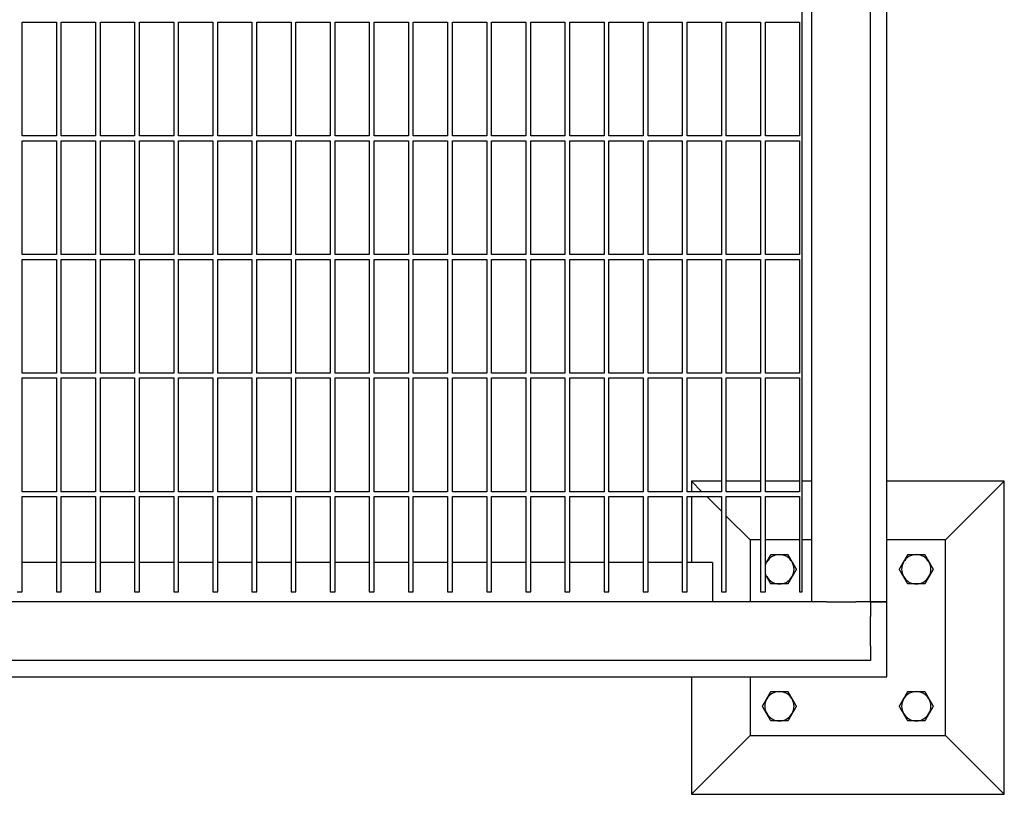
# Model space of a CAD drawing. Header units: inches. Extents: x 18 to 846, y -44 to 561.
# Tile 597 of 642: x 558 to 583, y 402 to 421. Entities that reach past the tile are written whole.
import ezdxf

# ---------------------------------------------------------------- set-up
doc = ezdxf.new("R2010")
doc.units = ezdxf.units.IN
doc.header["$LTSCALE"] = 24
doc.header["$MEASUREMENT"] = 0
doc.layers.add('Visible (ANSI)', color=7, linetype='Continuous', lineweight=30)

msp = doc.modelspace()

# ---------------------------------------------------------------- linework, layer by layer
at = {"layer": 'Visible (ANSI)'}
for p, q in [((578.25843, 406.4763), (578.25843, 484.9763)), ((579.75843, 406.4763), (579.75843, 484.2263)), ((580.17843, 406.4763), (580.17843, 484.2263)), ((578.00843, 406.7263), (578.00843, 483.68182)), ((558.07093, 418.38255), (558.07093, 421.2888)), ((558.07093, 421.2888), (558.94593, 421.2888)), ((558.94593, 421.2888), (558.94593, 418.38255)), ((559.07093, 418.38255), (559.07093, 421.2888)), ((559.07093, 421.2888), (559.94593, 421.2888)), ((559.94593, 421.2888), (559.94593, 418.38255)), ((560.07093, 418.38255), (560.07093, 421.2888)), ((560.07093, 421.2888), (560.94593, 421.2888)), ((560.94593, 421.2888), (560.94593, 418.38255)), ((561.07093, 418.38255), (561.07093, 421.2888)), ((561.07093, 421.2888), (561.94593, 421.2888)), ((561.94593, 421.2888), (561.94593, 418.38255)), ((562.07093, 418.38255), (562.07093, 421.2888)), ((562.07093, 421.2888), (562.94593, 421.2888)), ((562.94593, 421.2888), (562.94593, 418.38255)), ((563.07093, 418.38255), (563.07093, 421.2888)), ((563.07093, 421.2888), (563.94593, 421.2888)), ((563.94593, 421.2888), (563.94593, 418.38255)), ((564.07093, 418.38255), (564.07093, 421.2888)), ((564.07093, 421.2888), (564.94593, 421.2888)), ((564.94593, 421.2888), (564.94593, 418.38255)), ((565.07093, 418.38255), (565.07093, 421.2888)), ((565.07093, 421.2888), (565.94593, 421.2888)), ((565.94593, 421.2888), (565.94593, 418.38255)), ((566.07093, 418.38255), (566.07093, 421.2888)), ((566.07093, 421.2888), (566.94593, 421.2888)), ((566.94593, 421.2888), (566.94593, 418.38255)), ((567.07093, 418.38255), (567.07093, 421.2888)), ((567.07093, 421.2888), (567.94593, 421.2888)), ((567.94593, 421.2888), (567.94593, 418.38255)), ((568.07093, 418.38255), (568.07093, 421.2888)), ((568.07093, 421.2888), (568.94593, 421.2888)), ((568.94593, 421.2888), (568.94593, 418.38255)), ((569.07093, 418.38255), (569.07093, 421.2888)), ((569.07093, 421.2888), (569.94593, 421.2888)), ((569.94593, 421.2888), (569.94593, 418.38255)), ((570.07093, 418.38255), (570.07093, 421.2888)), ((570.07093, 421.2888), (570.94593, 421.2888)), ((570.94593, 421.2888), (570.94593, 418.38255)), ((571.07093, 418.38255), (571.07093, 421.2888)), ((571.07093, 421.2888), (571.94593, 421.2888)), ((571.94593, 421.2888), (571.94593, 418.38255)), ((572.07093, 418.38255), (572.07093, 421.2888)), ((572.07093, 421.2888), (572.94593, 421.2888)), ((572.94593, 421.2888), (572.94593, 418.38255)), ((573.07093, 418.38255), (573.07093, 421.2888)), ((573.07093, 421.2888), (573.94593, 421.2888)), ((573.94593, 421.2888), (573.94593, 418.38255)), ((574.07093, 418.38255), (574.07093, 421.2888)), ((574.07093, 421.2888), (574.94593, 421.2888)), ((574.94593, 421.2888), (574.94593, 418.38255)), ((575.07093, 418.38255), (575.07093, 421.2888)), ((575.07093, 421.2888), (575.94593, 421.2888)), ((575.94593, 421.2888), (575.94593, 418.38255)), ((576.07093, 418.38255), (576.07093, 421.2888)), ((576.07093, 421.2888), (576.94593, 421.2888)), ((576.94593, 421.2888), (576.94593, 418.38255)), ((577.07093, 418.38255), (577.07093, 421.2888)), ((577.07093, 421.2888), (577.94593, 421.2888)), ((577.94593, 421.2888), (577.94593, 418.38255)), ((558.94593, 418.38255), (558.07093, 418.38255)), ((559.94593, 418.38255), (559.07093, 418.38255)), ((560.94593, 418.38255), (560.07093, 418.38255)), ((561.94593, 418.38255), (561.07093, 418.38255)), ((562.94593, 418.38255), (562.07093, 418.38255)), ((563.94593, 418.38255), (563.07093, 418.38255)), ((564.94593, 418.38255), (564.07093, 418.38255)), ((565.94593, 418.38255), (565.07093, 418.38255)), ((566.94593, 418.38255), (566.07093, 418.38255)), ((567.94593, 418.38255), (567.07093, 418.38255)), ((568.94593, 418.38255), (568.07093, 418.38255)), ((569.94593, 418.38255), (569.07093, 418.38255)), ((570.94593, 418.38255), (570.07093, 418.38255)), ((571.94593, 418.38255), (571.07093, 418.38255)), ((572.94593, 418.38255), (572.07093, 418.38255)), ((573.94593, 418.38255), (573.07093, 418.38255)), ((574.94593, 418.38255), (574.07093, 418.38255)), ((575.94593, 418.38255), (575.07093, 418.38255)), ((576.94593, 418.38255), (576.07093, 418.38255)), ((577.94593, 418.38255), (577.07093, 418.38255)), ((558.07093, 415.3513), (558.07093, 418.25755)), ((558.07093, 418.25755), (558.94593, 418.25755)), ((558.94593, 418.25755), (558.94593, 415.3513)), ((559.07093, 415.3513), (559.07093, 418.25755)), ((559.07093, 418.25755), (559.94593, 418.25755)), ((559.94593, 418.25755), (559.94593, 415.3513)), ((560.07093, 415.3513), (560.07093, 418.25755)), ((560.07093, 418.25755), (560.94593, 418.25755)), ((560.94593, 418.25755), (560.94593, 415.3513)), ((561.07093, 415.3513), (561.07093, 418.25755)), ((561.07093, 418.25755), (561.94593, 418.25755)), ((561.94593, 418.25755), (561.94593, 415.3513)), ((562.07093, 415.3513), (562.07093, 418.25755)), ((562.07093, 418.25755), (562.94593, 418.25755)), ((562.94593, 418.25755), (562.94593, 415.3513)), ((563.07093, 415.3513), (563.07093, 418.25755)), ((563.07093, 418.25755), (563.94593, 418.25755)), ((563.94593, 418.25755), (563.94593, 415.3513)), ((564.07093, 415.3513), (564.07093, 418.25755)), ((564.07093, 418.25755), (564.94593, 418.25755)), ((564.94593, 418.25755), (564.94593, 415.3513)), ((565.07093, 415.3513), (565.07093, 418.25755)), ((565.07093, 418.25755), (565.94593, 418.25755)), ((565.94593, 418.25755), (565.94593, 415.3513)), ((566.07093, 415.3513), (566.07093, 418.25755)), ((566.07093, 418.25755), (566.94593, 418.25755)), ((566.94593, 418.25755), (566.94593, 415.3513)), ((567.07093, 415.3513), (567.07093, 418.25755)), ((567.07093, 418.25755), (567.94593, 418.25755)), ((567.94593, 418.25755), (567.94593, 415.3513)), ((568.07093, 415.3513), (568.07093, 418.25755)), ((568.07093, 418.25755), (568.94593, 418.25755)), ((568.94593, 418.25755), (568.94593, 415.3513)), ((569.07093, 415.3513), (569.07093, 418.25755)), ((569.07093, 418.25755), (569.94593, 418.25755)), ((569.94593, 418.25755), (569.94593, 415.3513)), ((570.07093, 415.3513), (570.07093, 418.25755)), ((570.07093, 418.25755), (570.94593, 418.25755)), ((570.94593, 418.25755), (570.94593, 415.3513)), ((571.07093, 415.3513), (571.07093, 418.25755)), ((571.07093, 418.25755), (571.94593, 418.25755)), ((571.94593, 418.25755), (571.94593, 415.3513)), ((572.07093, 415.3513), (572.07093, 418.25755)), ((572.07093, 418.25755), (572.94593, 418.25755)), ((572.94593, 418.25755), (572.94593, 415.3513)), ((573.07093, 415.3513), (573.07093, 418.25755)), ((573.07093, 418.25755), (573.94593, 418.25755)), ((573.94593, 418.25755), (573.94593, 415.3513)), ((574.07093, 415.3513), (574.07093, 418.25755)), ((574.07093, 418.25755), (574.94593, 418.25755)), ((574.94593, 418.25755), (574.94593, 415.3513)), ((575.07093, 415.3513), (575.07093, 418.25755)), ((575.07093, 418.25755), (575.94593, 418.25755)), ((575.94593, 418.25755), (575.94593, 415.3513)), ((576.07093, 415.3513), (576.07093, 418.25755)), ((576.07093, 418.25755), (576.94593, 418.25755)), ((576.94593, 418.25755), (576.94593, 415.3513)), ((577.07093, 415.3513), (577.07093, 418.25755)), ((577.07093, 418.25755), (577.94593, 418.25755)), ((577.94593, 418.25755), (577.94593, 415.3513)), ((558.94593, 415.3513), (558.07093, 415.3513)), ((559.94593, 415.3513), (559.07093, 415.3513)), ((560.94593, 415.3513), (560.07093, 415.3513)), ((561.94593, 415.3513), (561.07093, 415.3513)), ((562.94593, 415.3513), (562.07093, 415.3513)), ((563.94593, 415.3513), (563.07093, 415.3513)), ((564.94593, 415.3513), (564.07093, 415.3513)), ((565.94593, 415.3513), (565.07093, 415.3513)), ((566.94593, 415.3513), (566.07093, 415.3513)), ((567.94593, 415.3513), (567.07093, 415.3513)), ((568.94593, 415.3513), (568.07093, 415.3513)), ((569.94593, 415.3513), (569.07093, 415.3513)), ((570.94593, 415.3513), (570.07093, 415.3513)), ((571.94593, 415.3513), (571.07093, 415.3513)), ((572.94593, 415.3513), (572.07093, 415.3513)), ((573.94593, 415.3513), (573.07093, 415.3513)), ((574.94593, 415.3513), (574.07093, 415.3513)), ((575.94593, 415.3513), (575.07093, 415.3513)), ((576.94593, 415.3513), (576.07093, 415.3513)), ((577.94593, 415.3513), (577.07093, 415.3513)), ((558.07093, 412.32005), (558.07093, 415.2263)), ((558.07093, 415.2263), (558.94593, 415.2263)), ((558.94593, 415.2263), (558.94593, 412.32005)), ((559.07093, 412.32005), (559.07093, 415.2263)), ((559.07093, 415.2263), (559.94593, 415.2263)), ((559.94593, 415.2263), (559.94593, 412.32005)), ((560.07093, 412.32005), (560.07093, 415.2263)), ((560.07093, 415.2263), (560.94593, 415.2263)), ((560.94593, 415.2263), (560.94593, 412.32005)), ((561.07093, 412.32005), (561.07093, 415.2263)), ((561.07093, 415.2263), (561.94593, 415.2263)), ((561.94593, 415.2263), (561.94593, 412.32005)), ((562.07093, 412.32005), (562.07093, 415.2263)), ((562.07093, 415.2263), (562.94593, 415.2263)), ((562.94593, 415.2263), (562.94593, 412.32005)), ((563.07093, 412.32005), (563.07093, 415.2263)), ((563.07093, 415.2263), (563.94593, 415.2263)), ((563.94593, 415.2263), (563.94593, 412.32005)), ((564.07093, 412.32005), (564.07093, 415.2263)), ((564.07093, 415.2263), (564.94593, 415.2263)), ((564.94593, 415.2263), (564.94593, 412.32005)), ((565.07093, 412.32005), (565.07093, 415.2263)), ((565.07093, 415.2263), (565.94593, 415.2263)), ((565.94593, 415.2263), (565.94593, 412.32005)), ((566.07093, 412.32005), (566.07093, 415.2263)), ((566.07093, 415.2263), (566.94593, 415.2263)), ((566.94593, 415.2263), (566.94593, 412.32005)), ((567.07093, 412.32005), (567.07093, 415.2263)), ((567.07093, 415.2263), (567.94593, 415.2263)), ((567.94593, 415.2263), (567.94593, 412.32005)), ((568.07093, 412.32005), (568.07093, 415.2263)), ((568.07093, 415.2263), (568.94593, 415.2263)), ((568.94593, 415.2263), (568.94593, 412.32005)), ((569.07093, 412.32005), (569.07093, 415.2263)), ((569.07093, 415.2263), (569.94593, 415.2263)), ((569.94593, 415.2263), (569.94593, 412.32005)), ((570.07093, 412.32005), (570.07093, 415.2263)), ((570.07093, 415.2263), (570.94593, 415.2263)), ((570.94593, 415.2263), (570.94593, 412.32005)), ((571.07093, 412.32005), (571.07093, 415.2263)), ((571.07093, 415.2263), (571.94593, 415.2263)), ((571.94593, 415.2263), (571.94593, 412.32005)), ((572.07093, 412.32005), (572.07093, 415.2263)), ((572.07093, 415.2263), (572.94593, 415.2263)), ((572.94593, 415.2263), (572.94593, 412.32005)), ((573.07093, 412.32005), (573.07093, 415.2263)), ((573.07093, 415.2263), (573.94593, 415.2263)), ((573.94593, 415.2263), (573.94593, 412.32005)), ((574.07093, 412.32005), (574.07093, 415.2263)), ((574.07093, 415.2263), (574.94593, 415.2263)), ((574.94593, 415.2263), (574.94593, 412.32005)), ((575.07093, 412.32005), (575.07093, 415.2263)), ((575.07093, 415.2263), (575.94593, 415.2263)), ((575.94593, 415.2263), (575.94593, 412.32005)), ((576.07093, 412.32005), (576.07093, 415.2263)), ((576.07093, 415.2263), (576.94593, 415.2263)), ((576.94593, 415.2263), (576.94593, 412.32005)), ((577.07093, 412.32005), (577.07093, 415.2263)), ((577.07093, 415.2263), (577.94593, 415.2263)), ((577.94593, 415.2263), (577.94593, 412.32005)), ((558.94593, 412.32005), (558.07093, 412.32005)), ((559.94593, 412.32005), (559.07093, 412.32005)), ((560.94593, 412.32005), (560.07093, 412.32005)), ((561.94593, 412.32005), (561.07093, 412.32005)), ((562.94593, 412.32005), (562.07093, 412.32005)), ((563.94593, 412.32005), (563.07093, 412.32005)), ((564.94593, 412.32005), (564.07093, 412.32005)), ((565.94593, 412.32005), (565.07093, 412.32005)), ((566.94593, 412.32005), (566.07093, 412.32005)), ((567.94593, 412.32005), (567.07093, 412.32005)), ((568.94593, 412.32005), (568.07093, 412.32005)), ((569.94593, 412.32005), (569.07093, 412.32005)), ((570.94593, 412.32005), (570.07093, 412.32005)), ((571.94593, 412.32005), (571.07093, 412.32005)), ((572.94593, 412.32005), (572.07093, 412.32005)), ((573.94593, 412.32005), (573.07093, 412.32005)), ((574.94593, 412.32005), (574.07093, 412.32005)), ((575.94593, 412.32005), (575.07093, 412.32005)), ((576.94593, 412.32005), (576.07093, 412.32005)), ((577.94593, 412.32005), (577.07093, 412.32005)), ((558.07093, 409.2888), (558.07093, 412.19505)), ((558.07093, 412.19505), (558.94593, 412.19505)), ((558.94593, 412.19505), (558.94593, 409.2888)), ((559.07093, 409.2888), (559.07093, 412.19505)), ((559.07093, 412.19505), (559.94593, 412.19505)), ((559.94593, 412.19505), (559.94593, 409.2888)), ((560.07093, 409.2888), (560.07093, 412.19505)), ((560.07093, 412.19505), (560.94593, 412.19505)), ((560.94593, 412.19505), (560.94593, 409.2888)), ((561.07093, 409.2888), (561.07093, 412.19505)), ((561.07093, 412.19505), (561.94593, 412.19505)), ((561.94593, 412.19505), (561.94593, 409.2888)), ((562.07093, 409.2888), (562.07093, 412.19505)), ((562.07093, 412.19505), (562.94593, 412.19505)), ((562.94593, 412.19505), (562.94593, 409.2888)), ((563.07093, 409.2888), (563.07093, 412.19505)), ((563.07093, 412.19505), (563.94593, 412.19505)), ((563.94593, 412.19505), (563.94593, 409.2888)), ((564.07093, 409.2888), (564.07093, 412.19505)), ((564.07093, 412.19505), (564.94593, 412.19505)), ((564.94593, 412.19505), (564.94593, 409.2888)), ((565.07093, 409.2888), (565.07093, 412.19505)), ((565.07093, 412.19505), (565.94593, 412.19505)), ((565.94593, 412.19505), (565.94593, 409.2888)), ((566.07093, 409.2888), (566.07093, 412.19505)), ((566.07093, 412.19505), (566.94593, 412.19505)), ((566.94593, 412.19505), (566.94593, 409.2888)), ((567.07093, 409.2888), (567.07093, 412.19505)), ((567.07093, 412.19505), (567.94593, 412.19505)), ((567.94593, 412.19505), (567.94593, 409.2888)), ((568.07093, 409.2888), (568.07093, 412.19505)), ((568.07093, 412.19505), (568.94593, 412.19505)), ((568.94593, 412.19505), (568.94593, 409.2888)), ((569.07093, 409.2888), (569.07093, 412.19505)), ((569.07093, 412.19505), (569.94593, 412.19505)), ((569.94593, 412.19505), (569.94593, 409.2888)), ((570.07093, 409.2888), (570.07093, 412.19505)), ((570.07093, 412.19505), (570.94593, 412.19505)), ((570.94593, 412.19505), (570.94593, 409.2888)), ((571.07093, 409.2888), (571.07093, 412.19505)), ((571.07093, 412.19505), (571.94593, 412.19505)), ((571.94593, 412.19505), (571.94593, 409.2888)), ((572.07093, 409.2888), (572.07093, 412.19505)), ((572.07093, 412.19505), (572.94593, 412.19505)), ((572.94593, 412.19505), (572.94593, 409.2888)), ((573.07093, 409.2888), (573.07093, 412.19505)), ((573.07093, 412.19505), (573.94593, 412.19505)), ((573.94593, 412.19505), (573.94593, 409.2888)), ((574.07093, 409.2888), (574.07093, 412.19505)), ((574.07093, 412.19505), (574.94593, 412.19505)), ((574.94593, 412.19505), (574.94593, 409.2888)), ((575.07093, 409.2888), (575.07093, 412.19505)), ((575.07093, 412.19505), (575.94593, 412.19505)), ((575.94593, 412.19505), (575.94593, 409.2888)), ((576.07093, 409.2888), (576.07093, 412.19505)), ((576.07093, 412.19505), (576.94593, 412.19505)), ((576.94593, 412.19505), (576.94593, 409.2888)), ((577.07093, 409.2888), (577.07093, 412.19505)), ((577.07093, 412.19505), (577.94593, 412.19505)), ((577.94593, 412.19505), (577.94593, 409.2888)), ((575.94593, 409.5563), (575.17843, 409.5563)), ((575.44593, 409.2888), (575.17843, 409.5563)), ((575.17843, 409.5563), (575.17843, 409.2888)), ((576.94593, 409.5563), (576.07093, 409.5563)), ((577.94593, 409.5563), (577.07093, 409.5563)), ((578.25843, 409.5563), (578.00843, 409.5563)), ((583.17843, 409.5563), (580.17843, 409.5563)), ((581.67843, 408.0563), (583.17843, 409.5563)), ((583.17843, 401.5563), (583.17843, 409.5563)), ((558.94593, 409.2888), (558.07093, 409.2888)), ((559.94593, 409.2888), (559.07093, 409.2888)), ((560.94593, 409.2888), (560.07093, 409.2888)), ((561.94593, 409.2888), (561.07093, 409.2888)), ((562.94593, 409.2888), (562.07093, 409.2888)), ((563.94593, 409.2888), (563.07093, 409.2888)), ((564.94593, 409.2888), (564.07093, 409.2888)), ((565.94593, 409.2888), (565.07093, 409.2888)), ((566.94593, 409.2888), (566.07093, 409.2888)), ((567.94593, 409.2888), (567.07093, 409.2888)), ((568.94593, 409.2888), (568.07093, 409.2888)), ((569.94593, 409.2888), (569.07093, 409.2888)), ((570.94593, 409.2888), (570.07093, 409.2888)), ((571.94593, 409.2888), (571.07093, 409.2888)), ((572.94593, 409.2888), (572.07093, 409.2888)), ((573.94593, 409.2888), (573.07093, 409.2888)), ((574.94593, 409.2888), (574.07093, 409.2888)), ((575.94593, 409.2888), (575.07093, 409.2888)), ((576.94593, 409.2888), (576.07093, 409.2888)), ((577.94593, 409.2888), (577.07093, 409.2888)), ((558.07093, 406.7263), (558.07093, 409.1638)), ((558.07093, 409.1638), (558.94593, 409.1638)), ((558.94593, 409.1638), (558.94593, 406.7263)), ((559.07093, 406.7263), (559.07093, 409.1638)), ((559.07093, 409.1638), (559.94593, 409.1638)), ((559.94593, 409.1638), (559.94593, 406.7263)), ((560.07093, 406.7263), (560.07093, 409.1638)), ((560.07093, 409.1638), (560.94593, 409.1638)), ((560.94593, 409.1638), (560.94593, 406.7263)), ((561.07093, 406.7263), (561.07093, 409.1638)), ((561.07093, 409.1638), (561.94593, 409.1638)), ((561.94593, 409.1638), (561.94593, 406.7263)), ((562.07093, 406.7263), (562.07093, 409.1638)), ((562.07093, 409.1638), (562.94593, 409.1638)), ((562.94593, 409.1638), (562.94593, 406.7263)), ((563.07093, 406.7263), (563.07093, 409.1638)), ((563.07093, 409.1638), (563.94593, 409.1638)), ((563.94593, 409.1638), (563.94593, 406.7263)), ((564.07093, 406.7263), (564.07093, 409.1638)), ((564.07093, 409.1638), (564.94593, 409.1638)), ((564.94593, 409.1638), (564.94593, 406.7263)), ((565.07093, 406.7263), (565.07093, 409.1638)), ((565.07093, 409.1638), (565.94593, 409.1638)), ((565.94593, 409.1638), (565.94593, 406.7263)), ((566.07093, 406.7263), (566.07093, 409.1638)), ((566.07093, 409.1638), (566.94593, 409.1638)), ((566.94593, 409.1638), (566.94593, 406.7263)), ((567.07093, 406.7263), (567.07093, 409.1638)), ((567.07093, 409.1638), (567.94593, 409.1638)), ((567.94593, 409.1638), (567.94593, 406.7263)), ((568.07093, 406.7263), (568.07093, 409.1638)), ((568.07093, 409.1638), (568.94593, 409.1638)), ((568.94593, 409.1638), (568.94593, 406.7263)), ((569.07093, 406.7263), (569.07093, 409.1638)), ((569.07093, 409.1638), (569.94593, 409.1638)), ((569.94593, 409.1638), (569.94593, 406.7263)), ((570.07093, 406.7263), (570.07093, 409.1638)), ((570.07093, 409.1638), (570.94593, 409.1638)), ((570.94593, 409.1638), (570.94593, 406.7263)), ((571.07093, 406.7263), (571.07093, 409.1638)), ((571.07093, 409.1638), (571.94593, 409.1638)), ((571.94593, 409.1638), (571.94593, 406.7263)), ((572.07093, 406.7263), (572.07093, 409.1638)), ((572.07093, 409.1638), (572.94593, 409.1638)), ((572.94593, 409.1638), (572.94593, 406.7263)), ((573.07093, 406.7263), (573.07093, 409.1638)), ((573.07093, 409.1638), (573.94593, 409.1638)), ((573.94593, 409.1638), (573.94593, 406.7263)), ((574.07093, 406.7263), (574.07093, 409.1638)), ((574.07093, 409.1638), (574.94593, 409.1638)), ((574.94593, 409.1638), (574.94593, 406.7263)), ((575.07093, 406.7263), (575.07093, 409.1638)), ((575.07093, 409.1638), (575.94593, 409.1638)), ((575.17843, 409.1638), (575.17843, 407.4763)), ((575.94593, 408.7888), (575.57093, 409.1638)), ((575.94593, 409.1638), (575.94593, 406.7263)), ((576.07093, 406.7263), (576.07093, 409.1638)), ((576.07093, 409.1638), (576.94593, 409.1638)), ((576.94593, 409.1638), (576.94593, 406.7263)), ((577.07093, 406.7263), (577.07093, 409.1638)), ((577.07093, 409.1638), (577.94593, 409.1638)), ((577.94593, 409.1638), (577.94593, 406.7263)), ((576.67843, 408.0563), (576.07093, 408.6638)), ((576.67843, 408.0563), (576.67843, 406.4763)), ((576.94593, 408.0563), (576.67843, 408.0563)), ((577.94593, 408.0563), (577.07093, 408.0563)), ((578.25843, 408.0563), (578.00843, 408.0563)), ((581.67843, 408.0563), (580.17843, 408.0563)), ((581.67843, 403.0563), (581.67843, 408.0563)), ((558.94593, 407.4763), (558.07093, 407.4763)), ((559.94593, 407.4763), (559.07093, 407.4763)), ((560.94593, 407.4763), (560.07093, 407.4763)), ((561.94593, 407.4763), (561.07093, 407.4763)), ((562.94593, 407.4763), (562.07093, 407.4763)), ((563.94593, 407.4763), (563.07093, 407.4763)), ((564.94593, 407.4763), (564.07093, 407.4763)), ((565.94593, 407.4763), (565.07093, 407.4763)), ((566.94593, 407.4763), (566.07093, 407.4763)), ((567.94593, 407.4763), (567.07093, 407.4763)), ((568.94593, 407.4763), (568.07093, 407.4763)), ((569.94593, 407.4763), (569.07093, 407.4763)), ((570.94593, 407.4763), (570.07093, 407.4763)), ((571.94593, 407.4763), (571.07093, 407.4763)), ((572.94593, 407.4763), (572.07093, 407.4763)), ((573.94593, 407.4763), (573.07093, 407.4763)), ((574.94593, 407.4763), (574.07093, 407.4763)), ((575.71843, 407.4763), (575.07093, 407.4763)), ((575.71843, 407.4763), (575.71843, 406.4763)), ((557.94593, 406.7263), (558.07093, 406.7263)), ((558.94593, 406.7263), (559.07093, 406.7263)), ((559.94593, 406.7263), (560.07093, 406.7263)), ((560.94593, 406.7263), (561.07093, 406.7263)), ((561.94593, 406.7263), (562.07093, 406.7263)), ((562.94593, 406.7263), (563.07093, 406.7263)), ((563.94593, 406.7263), (564.07093, 406.7263)), ((564.94593, 406.7263), (565.07093, 406.7263)), ((565.94593, 406.7263), (566.07093, 406.7263)), ((566.94593, 406.7263), (567.07093, 406.7263)), ((567.94593, 406.7263), (568.07093, 406.7263)), ((568.94593, 406.7263), (569.07093, 406.7263)), ((569.94593, 406.7263), (570.07093, 406.7263)), ((570.94593, 406.7263), (571.07093, 406.7263)), ((571.94593, 406.7263), (572.07093, 406.7263)), ((572.94593, 406.7263), (573.07093, 406.7263)), ((573.94593, 406.7263), (574.07093, 406.7263)), ((574.94593, 406.7263), (575.07093, 406.7263)), ((575.94593, 406.7263), (576.07093, 406.7263)), ((576.94593, 406.7263), (577.07093, 406.7263)), ((577.94593, 406.7263), (578.00843, 406.7263)), ((578.25843, 406.4763), (540.25843, 406.4763)), ((578.63343, 406.4763), (578.25843, 406.4763)), ((578.63343, 406.4763), (579.38343, 406.4763)), ((579.75843, 406.4763), (579.38343, 406.4763)), ((580.17843, 406.4763), (579.75843, 406.4763)), ((579.75843, 406.4763), (580.17843, 406.4763)), ((579.75843, 406.4763), (579.75843, 406.1013)), ((580.17843, 404.5563), (580.17843, 406.4763)), ((579.75843, 405.3513), (579.75843, 406.1013)), ((579.75843, 405.3513), (579.75843, 404.9763)), ((579.75843, 404.9763), (540.25843, 404.9763)), ((535.17843, 404.5563), (580.17843, 404.5563)), ((575.17843, 404.5563), (575.17843, 401.5563)), ((576.67843, 404.5563), (576.67843, 403.0563)), ((576.67843, 403.0563), (575.17843, 401.5563)), ((576.67843, 403.0563), (581.67843, 403.0563)), ((581.67843, 403.0563), (583.17843, 401.5563)), ((575.17843, 401.5563), (583.17843, 401.5563))]:
    msp.add_line(p, q, dxfattribs=at)
for centre, start, end in [((577.42843, 407.3063), 90, 150), ((577.42843, 407.3063), 30, 90), ((580.92843, 407.3063), 90, 150), ((580.92843, 407.3063), 30, 90), ((577.42843, 407.3063), 150, 162.427054), ((577.42843, 407.3063), 330, 30), ((580.92843, 407.3063), 150, 210), ((580.92843, 407.3063), 330, 30), ((577.42843, 407.3063), 197.572946, 210), ((577.42843, 407.3063), 210, 270), ((577.42843, 407.3063), 270, 330), ((580.92843, 407.3063), 210, 270), ((580.92843, 407.3063), 270, 330), ((577.42843, 403.8063), 150, 210), ((577.42843, 403.8063), 90, 150), ((577.42843, 403.8063), 30, 90), ((577.42843, 403.8063), 330, 30), ((580.92843, 403.8063), 150, 210), ((580.92843, 403.8063), 90, 150), ((580.92843, 403.8063), 30, 90), ((580.92843, 403.8063), 330, 30), ((577.42843, 403.8063), 210, 270), ((577.42843, 403.8063), 270, 330), ((580.92843, 403.8063), 210, 270), ((580.92843, 403.8063), 270, 330)]:
    msp.add_arc(centre, 0.375, start, end, dxfattribs=at)
for points, weights in [([(577.10367, 407.4938), (577.15391, 407.58082), (577.21192, 407.6813)], [1, 1.0379548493, 1]), ([(577.21192, 407.6813), (577.32795, 407.6813), (577.42843, 407.6813)], [1, 1.0379548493, 1]), ([(577.42843, 407.6813), (577.52891, 407.6813), (577.64494, 407.6813)], [1, 1.0379548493, 1]), ([(577.64494, 407.6813), (577.70295, 407.58082), (577.75319, 407.4938)], [1, 1.0379548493, 1]), ([(580.60367, 407.4938), (580.65391, 407.58082), (580.71192, 407.6813)], [1, 1.0379548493, 1]), ([(580.71192, 407.6813), (580.82795, 407.6813), (580.92843, 407.6813)], [1, 1.0379548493, 1]), ([(580.92843, 407.6813), (581.02891, 407.6813), (581.14494, 407.6813)], [1, 1.0379548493, 1]), ([(581.14494, 407.6813), (581.20295, 407.58082), (581.25319, 407.4938)], [1, 1.0379548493, 1]), ([(577.07093, 407.43709), (577.08742, 407.46566), (577.10367, 407.4938)], [1.01638766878, 1.01196693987, 1]), ([(577.75319, 407.4938), (577.80343, 407.40678), (577.86144, 407.3063)], [1, 1.0379548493, 1]), ([(577.86144, 407.3063), (577.80343, 407.20582), (577.75319, 407.1188)], [1, 1.0379548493, 1]), ([(580.49542, 407.3063), (580.55343, 407.40678), (580.60367, 407.4938)], [1, 1.0379548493, 1]), ([(580.60367, 407.1188), (580.55343, 407.20582), (580.49542, 407.3063)], [1, 1.0379548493, 1]), ([(581.25319, 407.4938), (581.30343, 407.40678), (581.36144, 407.3063)], [1, 1.0379548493, 1]), ([(581.36144, 407.3063), (581.30343, 407.20582), (581.25319, 407.1188)], [1, 1.0379548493, 1]), ([(577.10367, 407.1188), (577.08742, 407.14694), (577.07093, 407.17551)], [1, 1.01196693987, 1.01638766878]), ([(577.21192, 406.9313), (577.15391, 407.03178), (577.10367, 407.1188)], [1, 1.0379548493, 1]), ([(577.75319, 407.1188), (577.70295, 407.03178), (577.64494, 406.9313)], [1, 1.0379548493, 1]), ([(580.71192, 406.9313), (580.65391, 407.03178), (580.60367, 407.1188)], [1, 1.0379548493, 1]), ([(581.25319, 407.1188), (581.20295, 407.03178), (581.14494, 406.9313)], [1, 1.0379548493, 1]), ([(577.42843, 406.9313), (577.32795, 406.9313), (577.21192, 406.9313)], [1, 1.0379548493, 1]), ([(577.64494, 406.9313), (577.52891, 406.9313), (577.42843, 406.9313)], [1, 1.0379548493, 1]), ([(580.92843, 406.9313), (580.82795, 406.9313), (580.71192, 406.9313)], [1, 1.0379548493, 1]), ([(581.14494, 406.9313), (581.02891, 406.9313), (580.92843, 406.9313)], [1, 1.0379548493, 1]), ([(576.99542, 403.8063), (577.05343, 403.90678), (577.10367, 403.9938)], [1, 1.0379548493, 1]), ([(577.10367, 403.9938), (577.15391, 404.08082), (577.21192, 404.1813)], [1, 1.0379548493, 1]), ([(577.21192, 404.1813), (577.32795, 404.1813), (577.42843, 404.1813)], [1, 1.0379548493, 1]), ([(577.42843, 404.1813), (577.52891, 404.1813), (577.64494, 404.1813)], [1, 1.0379548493, 1]), ([(577.64494, 404.1813), (577.70295, 404.08082), (577.75319, 403.9938)], [1, 1.0379548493, 1]), ([(577.75319, 403.9938), (577.80343, 403.90678), (577.86144, 403.8063)], [1, 1.0379548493, 1]), ([(580.49542, 403.8063), (580.55343, 403.90678), (580.60367, 403.9938)], [1, 1.0379548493, 1]), ([(580.60367, 403.9938), (580.65391, 404.08082), (580.71192, 404.1813)], [1, 1.0379548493, 1]), ([(580.71192, 404.1813), (580.82795, 404.1813), (580.92843, 404.1813)], [1, 1.0379548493, 1]), ([(580.92843, 404.1813), (581.02891, 404.1813), (581.14494, 404.1813)], [1, 1.0379548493, 1]), ([(581.14494, 404.1813), (581.20295, 404.08082), (581.25319, 403.9938)], [1, 1.0379548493, 1]), ([(581.25319, 403.9938), (581.30343, 403.90678), (581.36144, 403.8063)], [1, 1.0379548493, 1]), ([(577.10367, 403.6188), (577.05343, 403.70582), (576.99542, 403.8063)], [1, 1.0379548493, 1]), ([(577.86144, 403.8063), (577.80343, 403.70582), (577.75319, 403.6188)], [1, 1.0379548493, 1]), ([(580.60367, 403.6188), (580.55343, 403.70582), (580.49542, 403.8063)], [1, 1.0379548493, 1]), ([(581.36144, 403.8063), (581.30343, 403.70582), (581.25319, 403.6188)], [1, 1.0379548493, 1]), ([(577.21192, 403.4313), (577.15391, 403.53178), (577.10367, 403.6188)], [1, 1.0379548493, 1]), ([(577.75319, 403.6188), (577.70295, 403.53178), (577.64494, 403.4313)], [1, 1.0379548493, 1]), ([(580.71192, 403.4313), (580.65391, 403.53178), (580.60367, 403.6188)], [1, 1.0379548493, 1]), ([(581.25319, 403.6188), (581.20295, 403.53178), (581.14494, 403.4313)], [1, 1.0379548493, 1]), ([(577.42843, 403.4313), (577.32795, 403.4313), (577.21192, 403.4313)], [1, 1.0379548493, 1]), ([(577.64494, 403.4313), (577.52891, 403.4313), (577.42843, 403.4313)], [1, 1.0379548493, 1]), ([(580.92843, 403.4313), (580.82795, 403.4313), (580.71192, 403.4313)], [1, 1.0379548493, 1]), ([(581.14494, 403.4313), (581.02891, 403.4313), (580.92843, 403.4313)], [1, 1.0379548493, 1])]:
    msp.add_rational_spline(points, weights, degree=2, dxfattribs=at)

doc.saveas('drawing.dxf')
